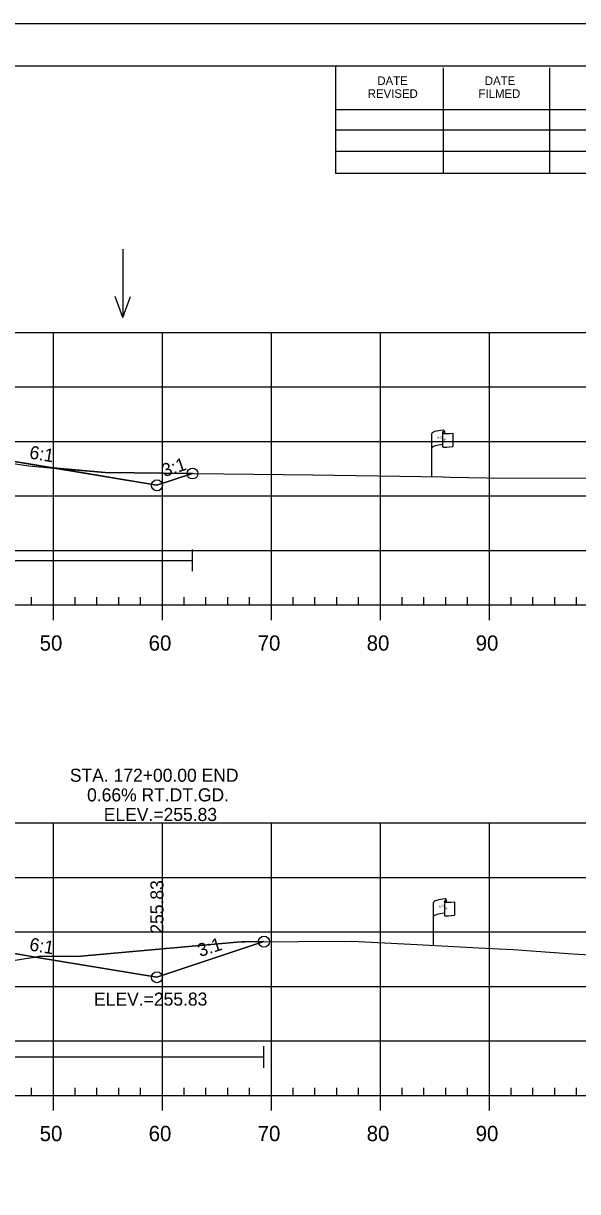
# Model space of a CAD drawing. Extents: x 1365647 to 1367999, y 387113 to 400173.
# Drawn here: x 1365941.3 to 1365992.2, y 387265.5 to 387372.7 of the extents above; entities that cross this region are included whole.
import ezdxf

# ---------------------------------------------------------------- set-up
doc = ezdxf.new("R2010")
doc.units = 0
for name, color, linetype in [('E_Existing ROW', 7, 'Continuous'), ('R_Axis', 7, 'Continuous'), ('R_Axis Annot', 7, 'Continuous'), ('R_Border', 7, 'Continuous'), ('R_Border Notes', 7, 'Continuous'), ('R_Contours', 7, 'Continuous'), ('R_Exist Surface', 7, 'Continuous'), ('R_Fin Surface', 7, 'Continuous'), ('R_Fin Surface Annot', 7, 'Continuous'), ('R_Grid', 7, 'Continuous'), ('R_No Plot', 7, 'Continuous'), ('R_Proposed Const Limits', 7, 'Continuous'), ('R_Water', 7, 'Continuous'), ('R_Water Annot', 7, 'Continuous')]:
    doc.layers.add(name, color=color, linetype=linetype)

msp = doc.modelspace()

# ---------------------------------------------------------------- linework, layer by layer
at = {"layer": 'E_Existing ROW'}
for p, q in [((1365978.8, 387331.13), (1365978.8, 387335.08)), ((1365979.8, 387335.18), (1365979.8, 387335.16)), ((1365979.8, 387335.16), (1365979.8, 387333.94)), ((1365979.96, 387335.33), (1365979.96, 387335.09)), ((1365980.73, 387335.14), (1365980.73, 387333.9)), ((1365978.96, 387288.13), (1365978.96, 387292.08)), ((1365979.96, 387292.17), (1365979.96, 387292.16)), ((1365979.96, 387292.16), (1365979.96, 387290.93)), ((1365980.12, 387292.33), (1365980.12, 387292.09)), ((1365980.89, 387292.14), (1365980.89, 387290.9))]:
    msp.add_line(p, q, dxfattribs=at)
for centre, radius, start, end in [((1365979.88, 387335.33), 0.0783, 263.0712, 93.9564), ((1365979.87, 387335.18), 0.078, 88.6458, 274.2828), ((1365979.87, 387333.94), 0.0783, 180, 273.9564), ((1365980.03, 387292.17), 0.078, 88.6458, 274.2828), ((1365980.05, 387292.33), 0.0783, 263.0712, 93.9564), ((1365980.03, 387290.93), 0.0783, 180, 273.9564)]:
    msp.add_arc(centre, radius, start, end, dxfattribs=at)
for centre, major_axis, ratio, start_param, end_param in [((1365980.38, 387335.13), (-1.58, -0.04), 0.19887, 5.030368, 6.283185), ((1365981.09, 387335.24), (-1.23, -0.13), 0.052933, 0.159456, 1.268315), ((1365980.38, 387333.81), (-1.58, -0.04), 0.19887, 5.083035, 6.194897), ((1365981.09, 387334), (-1.23, -0.13), 0.052933, 0.159456, 1.268315), ((1365980.54, 387292.12), (-1.58, -0.04), 0.19887, 5.030368, 6.283185), ((1365981.25, 387292.24), (-1.23, -0.13), 0.052933, 0.159456, 1.268315), ((1365980.54, 387290.81), (-1.58, -0.04), 0.19887, 5.083035, 6.194897), ((1365981.25, 387291), (-1.23, -0.13), 0.052933, 0.159456, 1.268315)]:
    msp.add_ellipse(centre, major_axis=major_axis, ratio=ratio, start_param=start_param, end_param=end_param, dxfattribs=at)
at = {"layer": 'R_Axis'}
for p, q in [((1365749.09, 387319.38), (1366039.09, 387319.38)), ((1365942.09, 387319.38), (1365942.09, 387320.08)), ((1365944.09, 387317.98), (1365944.09, 387319.38)), ((1365946.09, 387319.38), (1365946.09, 387320.08)), ((1365948.09, 387319.38), (1365948.09, 387320.08)), ((1365950.09, 387319.38), (1365950.09, 387320.08)), ((1365952.09, 387319.38), (1365952.09, 387320.08)), ((1365954.09, 387317.98), (1365954.09, 387319.38)), ((1365956.09, 387319.38), (1365956.09, 387320.08)), ((1365958.09, 387319.38), (1365958.09, 387320.08)), ((1365960.09, 387319.38), (1365960.09, 387320.08)), ((1365962.09, 387319.38), (1365962.09, 387320.08)), ((1365964.09, 387317.98), (1365964.09, 387319.38)), ((1365966.09, 387319.38), (1365966.09, 387320.08)), ((1365968.09, 387319.38), (1365968.09, 387320.08)), ((1365970.09, 387319.38), (1365970.09, 387320.08)), ((1365972.09, 387319.38), (1365972.09, 387320.08)), ((1365974.09, 387317.98), (1365974.09, 387319.38)), ((1365976.09, 387319.38), (1365976.09, 387320.08)), ((1365978.09, 387319.38), (1365978.09, 387320.08)), ((1365980.09, 387319.38), (1365980.09, 387320.08)), ((1365982.09, 387319.38), (1365982.09, 387320.08)), ((1365984.09, 387317.98), (1365984.09, 387319.38)), ((1365986.09, 387319.38), (1365986.09, 387320.08)), ((1365988.09, 387319.38), (1365988.09, 387320.08)), ((1365990.09, 387319.38), (1365990.09, 387320.08)), ((1365992.09, 387319.38), (1365992.09, 387320.08)), ((1365749.09, 387274.38), (1366039.09, 387274.38)), ((1365942.09, 387274.38), (1365942.09, 387275.08)), ((1365944.09, 387272.98), (1365944.09, 387274.38)), ((1365946.09, 387274.38), (1365946.09, 387275.08)), ((1365948.09, 387274.38), (1365948.09, 387275.08)), ((1365950.09, 387274.38), (1365950.09, 387275.08)), ((1365952.09, 387274.38), (1365952.09, 387275.08)), ((1365954.09, 387272.98), (1365954.09, 387274.38)), ((1365956.09, 387274.38), (1365956.09, 387275.08)), ((1365958.09, 387274.38), (1365958.09, 387275.08)), ((1365960.09, 387274.38), (1365960.09, 387275.08)), ((1365962.09, 387274.38), (1365962.09, 387275.08)), ((1365964.09, 387272.98), (1365964.09, 387274.38)), ((1365966.09, 387274.38), (1365966.09, 387275.08)), ((1365968.09, 387274.38), (1365968.09, 387275.08)), ((1365970.09, 387274.38), (1365970.09, 387275.08)), ((1365972.09, 387274.38), (1365972.09, 387275.08)), ((1365974.09, 387272.98), (1365974.09, 387274.38)), ((1365976.09, 387274.38), (1365976.09, 387275.08)), ((1365978.09, 387274.38), (1365978.09, 387275.08)), ((1365980.09, 387274.38), (1365980.09, 387275.08)), ((1365982.09, 387274.38), (1365982.09, 387275.08)), ((1365984.09, 387272.98), (1365984.09, 387274.38)), ((1365986.09, 387274.38), (1365986.09, 387275.08)), ((1365988.09, 387274.38), (1365988.09, 387275.08)), ((1365990.09, 387274.38), (1365990.09, 387275.08)), ((1365992.09, 387274.38), (1365992.09, 387275.08))]:
    msp.add_line(p, q, dxfattribs=at)
at = {"layer": 'R_Border'}
for p, q in [((1365736.09, 387368.84), (1366052.27, 387368.84)), ((1365970.01, 387358.96), (1365970.01, 387368.84)), ((1365979.87, 387358.96), (1365979.87, 387368.64)), ((1365989.63, 387358.96), (1365989.63, 387368.64)), ((1365970.01, 387364.82), (1366009.17, 387364.82)), ((1365970.01, 387362.96), (1366009.17, 387362.96)), ((1365970.01, 387358.96), (1365970.01, 387361.02)), ((1365970.01, 387361.02), (1366009.17, 387361.02)), ((1366052.27, 387358.96), (1365970.01, 387358.96))]:
    msp.add_line(p, q, dxfattribs=at)
at = {"layer": 'R_Contours'}
for p, q in [((1365944.06, 387331.94), (1365953.59, 387330.35)), ((1365953.59, 387330.35), (1365956.85, 387331.43)), ((1365953.59, 387285.21), (1365963.41, 387288.48)), ((1365942.43, 387287.07), (1365953.59, 387285.21))]:
    msp.add_line(p, q, dxfattribs=at)
for points in [[(1365939.08, 387332.53), (1365939.23, 387332.51), (1365939.99, 387332.41), (1365941.84, 387332.15), (1365943.8, 387331.96), (1365944.06, 387331.94), (1365940.72, 387332.49)], [(1365944.06, 387331.94), (1365948.83, 387331.52), (1365956.85, 387331.43), (1365953.59, 387330.35)], [(1365942.43, 387287.07), (1365942.93, 387287.14), (1365946.28, 387287.13), (1365960.91, 387288.43), (1365961.37, 387288.46), (1365961.69, 387288.47), (1365963.41, 387288.48), (1365953.59, 387285.21)], [(1365917.17, 387287.82), (1365919.74, 387287.21), (1365922.11, 387286.64), (1365923.7, 387286.29), (1365931.14, 387284.66), (1365935.92, 387285.9), (1365936.75, 387286.08), (1365938.31, 387286.41), (1365941.71, 387286.97), (1365942.43, 387287.07), (1365940.72, 387287.35), (1365925.59, 387287.66)]]:
    msp.add_lwpolyline(points, close=True, dxfattribs=at)
for points in [[(1365956.85, 387331.43), (1365948.83, 387331.52), (1365944.06, 387331.94)], [(1365963.41, 387288.48), (1365961.69, 387288.47), (1365961.37, 387288.46), (1365960.91, 387288.43), (1365946.28, 387287.13), (1365942.93, 387287.14), (1365942.43, 387287.07)], [(1365963.41, 387288.48), (1365963.41, 387288.48)]]:
    msp.add_lwpolyline(points, dxfattribs=at)
at = {"layer": 'R_Exist Surface'}
for points in [[(1365939.99, 387332.41), (1365941.84, 387332.15), (1365943.8, 387331.96), (1365948.83, 387331.52), (1365959.74, 387331.4), (1365967.9, 387331.32), (1365979.85, 387331.12), (1365980.51, 387331.11), (1365983.82, 387331.05), (1365993.53, 387331), (1365995.13, 387331), (1366012.64, 387331.21), (1366014.85, 387331.21), (1366026.05, 387331.15), (1366026.99, 387331.15), (1366036.95, 387331.1), (1366039.09, 387331.1)], [(1365938.31, 387286.41), (1365941.71, 387286.97), (1365942.93, 387287.14), (1365946.28, 387287.13), (1365960.91, 387288.43), (1365961.37, 387288.46), (1365961.69, 387288.47), (1365971.48, 387288.54), (1365977.47, 387288.21), (1365983.09, 387287.92), (1365986.28, 387287.76), (1365991.73, 387287.37), (1365998.7, 387286.98), (1366003.49, 387286.65), (1366007.34, 387286.36), (1366010.39, 387286.14), (1366022.87, 387286.05), (1366033.53, 387286.02), (1366036.06, 387285.97), (1366039.09, 387285.94)]]:
    msp.add_lwpolyline(points, dxfattribs=at)
at = {"layer": 'R_Fin Surface'}
for points in [[(1365826.25, 387333.13), (1365834.59, 387330.35), (1365847.47, 387332.49), (1365856.59, 387334.01), (1365862.59, 387334.25), (1365864.59, 387334.29), (1365894.09, 387334.88), (1365923.59, 387334.29), (1365925.59, 387334.25), (1365931.59, 387334.01), (1365940.72, 387332.49), (1365953.59, 387330.35), (1365956.85, 387331.43)], [(1365826.67, 387287.85), (1365834.59, 387285.21), (1365847.47, 387287.35), (1365856.59, 387288.87), (1365862.59, 387289.11), (1365864.59, 387289.15), (1365894.09, 387289.74), (1365923.59, 387289.15), (1365925.59, 387289.11), (1365931.59, 387288.87), (1365940.72, 387287.35), (1365953.59, 387285.21), (1365963.41, 387288.48)]]:
    msp.add_lwpolyline(points, dxfattribs=at)
at = {"layer": 'R_Grid'}
for p, q in [((1365749.09, 387344.38), (1366039.09, 387344.38)), ((1365944.09, 387319.38), (1365944.09, 387344.38)), ((1365954.09, 387319.38), (1365954.09, 387344.38)), ((1365964.09, 387319.38), (1365964.09, 387344.38)), ((1365974.09, 387319.38), (1365974.09, 387344.38)), ((1365984.09, 387319.38), (1365984.09, 387344.38)), ((1365749.09, 387339.38), (1366039.09, 387339.38)), ((1365749.09, 387334.38), (1366039.09, 387334.38)), ((1365749.09, 387329.38), (1366039.09, 387329.38)), ((1365749.09, 387324.38), (1366039.09, 387324.38)), ((1365749.09, 387319.38), (1366039.09, 387319.38)), ((1365749.09, 387299.38), (1366039.09, 387299.38)), ((1365944.09, 387274.38), (1365944.09, 387299.38)), ((1365954.09, 387274.38), (1365954.09, 387299.38)), ((1365964.09, 387274.38), (1365964.09, 387299.38)), ((1365974.09, 387274.38), (1365974.09, 387299.38)), ((1365984.09, 387274.38), (1365984.09, 387299.38)), ((1365749.09, 387294.38), (1366039.09, 387294.38)), ((1365749.09, 387289.38), (1366039.09, 387289.38)), ((1365749.09, 387284.38), (1366039.09, 387284.38)), ((1365749.09, 387279.38), (1366039.09, 387279.38)), ((1365749.09, 387274.38), (1366039.09, 387274.38))]:
    msp.add_line(p, q, dxfattribs=at)
at = {"layer": 'R_No Plot'}
msp.add_line((1365723.69, 387372.73), (1366057.03, 387372.73), dxfattribs=at)
msp.add_lwpolyline([(1365723.69, 387372.73), (1366057.03, 387372.73), (1366057.03, 387159.4), (1365723.69, 387159.4)], close=True, dxfattribs=at)
for centre in [(1365956.85, 387331.43), (1365956.85, 387331.43), (1365953.59, 387330.35), (1365953.59, 387330.35), (1365953.59, 387330.35), (1365953.59, 387330.35), (1365953.59, 387330.35), (1365963.41, 387288.48), (1365963.41, 387288.48), (1365953.59, 387285.21), (1365953.59, 387285.21), (1365953.59, 387285.21), (1365953.59, 387285.21), (1365953.59, 387285.21)]:
    msp.add_circle(centre, 0.5, dxfattribs=at)
at = {"layer": 'R_Proposed Const Limits'}
for points in [[(1365931.59, 387334.01), (1365953.59, 387330.35), (1365956.85, 387331.43)], [(1365931.59, 387288.87), (1365953.59, 387285.21), (1365963.41, 387288.48)]]:
    msp.add_lwpolyline(points, dxfattribs=at)
at = {"layer": 'R_Water'}
for p, q in [((1365956.85, 387322.46), (1365956.85, 387324.46)), ((1365882.69, 387323.46), (1365956.85, 387323.46)), ((1365963.41, 387276.9), (1365963.41, 387278.9)), ((1365882.9, 387277.9), (1365963.41, 387277.9))]:
    msp.add_line(p, q, dxfattribs=at)
at = {"layer": 'R_Water Annot'}
for p, q in [((1365950.45, 387352.03), (1365950.45, 387345.74)), ((1365950.45, 387345.74), (1365949.75, 387347.67)), ((1365950.45, 387345.74), (1365951.15, 387347.67))]:
    msp.add_line(p, q, dxfattribs=at)

# ---------------------------------------------------------------- texts
at = {"layer": 'E_Existing ROW'}
for s, height, rotation, p in [('R ', 0.2, 9.9884, (1365979.32, 387334.59)), (' O', 0.2, 9.9884, (1365979.47, 387334.63)), ('W', 0.2, 351.1788, (1365979.8, 387334.46)), ('DWB 11-9-07', 0.001, 90, (1365979.96, 387335.09)), ('DWB 11-9-07', 0.001, 5.0717, (1365980.72, 387333.9)), ('DWB 11-9-07', 0.001, 90, (1365978.8, 387331.13)), ('R ', 0.2, 9.9884, (1365979.48, 387291.58)), (' O', 0.2, 9.9884, (1365979.63, 387291.63)), ('W', 0.2, 351.1788, (1365979.96, 387291.46)), ('DWB 11-9-07', 0.001, 90, (1365980.12, 387292.09)), ('DWB 11-9-07', 0.001, 5.0717, (1365980.88, 387290.9)), ('DWB 11-9-07', 0.001, 90, (1365978.96, 387288.13))]:
    msp.add_text(s, height=height, rotation=rotation, dxfattribs=at).set_placement(p)
at = {"layer": 'R_Axis Annot'}
for s, p in [('50', (1365942.83, 387315.18)), ('60', (1365952.83, 387315.18)), ('70', (1365962.83, 387315.18)), ('80', (1365972.83, 387315.18)), ('90', (1365982.83, 387315.18)), ('50', (1365942.83, 387270.18)), ('60', (1365952.83, 387270.18)), ('70', (1365962.83, 387270.18)), ('80', (1365972.83, 387270.18)), ('90', (1365982.83, 387270.18))]:
    msp.add_text(s, height=1.4, dxfattribs=at).set_placement(p)
at = {"layer": 'R_Border'}
for s, p in [('DATE', (1365973.81, 387367.08)), ('DATE', (1365983.67, 387367.08)), ('REVISED', (1365972.93, 387365.9)), ('FILMED', (1365983.09, 387365.9))]:
    msp.add_text(s, height=0.782, rotation=360, dxfattribs=at).set_placement(p)
at = {"layer": 'R_Border Notes'}
msp.add_text('ELEV.=255.83', height=1.2, dxfattribs=at).set_placement((1365947.82, 387282.61))
at = {"layer": 'R_Fin Surface Annot'}
for s, rotation, p in [('6:1', 350.5377, (1365941.83, 387332.82)), ('3:1', 18.4349, (1365954.27, 387331.1)), ('255.83', 90, (1365954.19, 387289.21)), ('6:1', 350.5377, (1365941.83, 387287.68)), ('6:1', 350.5369, (1365941.83, 387287.68)), ('3:1', 18.4349, (1365957.55, 387287.06)), ('3:1', 18.4373, (1365957.55, 387287.06))]:
    msp.add_text(s, height=1.2, rotation=rotation, dxfattribs=at).set_placement(p)
at = {"layer": 'R_Water'}
for s, p in [('STA. 172+00.00 END', (1365945.6, 387303.15)), ('0.66% RT.DT.GD.', (1365947.18, 387301.35)), ('ELEV.=255.83', (1365948.71, 387299.55))]:
    msp.add_text(s, height=1.2, dxfattribs=at).set_placement(p)

doc.saveas('drawing.dxf')
